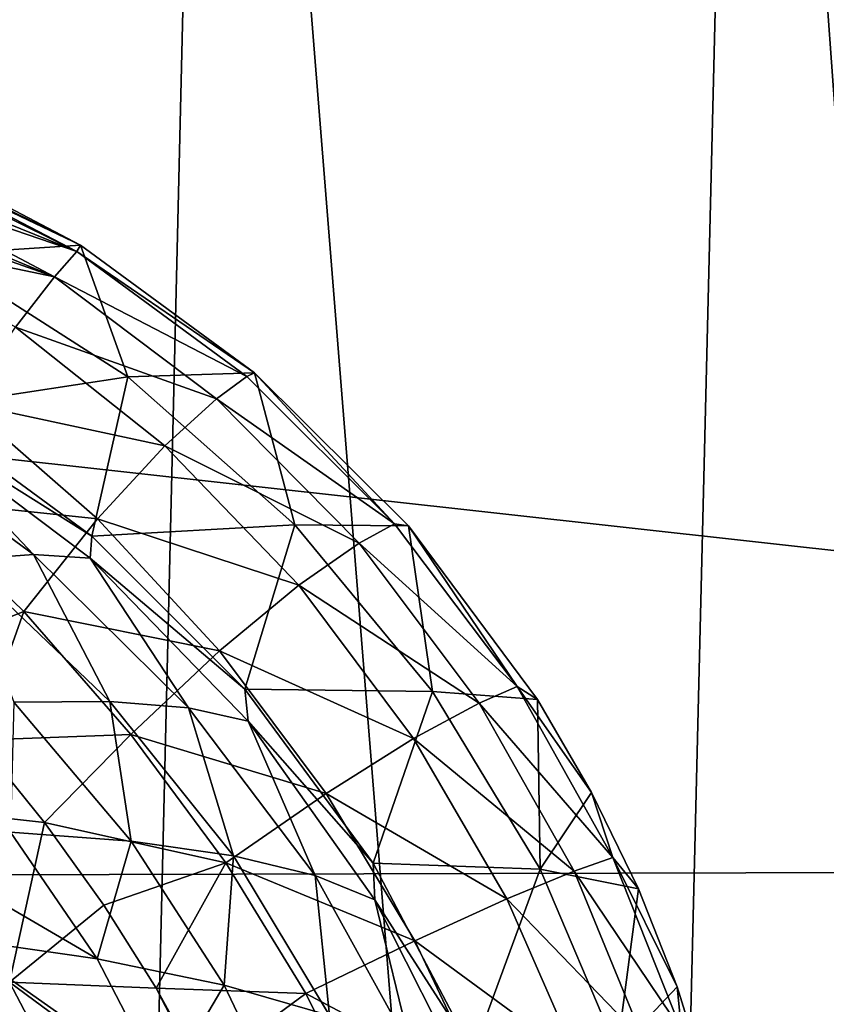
# Model space of a CAD drawing. Header units: metres. Extents: x -104 to 104, y -68 to 90.
# Tile 447 of 656: x 20.318 to 20.881, y 24.838 to 25.525. Entities that reach past the tile are written whole.
import ezdxf

# ---------------------------------------------------------------- set-up
doc = ezdxf.new("R2010")
doc.units = ezdxf.units.M
doc.layers.add('solid_FIT-BATH-153_SW0002', color=7, linetype='CONTINUOUS')

msp = doc.modelspace()

# ---------------------------------------------------------------- linework, layer by layer
at = {"layer": 'solid_FIT-BATH-153_SW0002'}
for points in [[(20.930634, 29.738598, 16.147215), (20.785593, 29.53274, 16.14599), (22.869093, 24.93479, 16.119249)], [(20.785593, 29.53274, 16.14599), (19.707029, 28.124168, 16.137243), (22.869093, 24.93479, 16.119249)], [(19.707029, 28.124168, 16.137243), (18.534935, 26.795042, 16.128386), (22.869093, 24.93479, 16.119249)], [(18.534935, 26.795042, 16.128386), (17.277424, 25.554745, 16.119595), (22.869093, 24.93479, 16.119249)], [(20.05438, 26.441458, -9.619786), (20.368761, 22.876759, -8.393817), (19.972721, 22.923018, -9.120847)], [(20.05438, 26.441458, -9.619786), (20.452295, 26.393641, -8.871739), (20.368761, 22.876759, -8.393817)], [(20.452295, 26.393641, -8.871739), (20.738001, 22.830046, -7.6384), (20.368761, 22.876759, -8.393817)], [(20.452295, 26.393641, -8.871739), (20.823334, 26.34535, -8.09486), (20.738001, 22.830046, -7.6384)], [(20.823334, 26.34535, -8.09486), (21.081078, 22.78307, -6.855362), (20.738001, 22.830046, -7.6384)], [(20.823334, 26.34535, -8.09486), (21.168142, 26.296782, -7.289977), (21.081078, 22.78307, -6.855362)], [(17.277424, 25.554745, 16.119595), (16.558352, 24.918272, 16.114887), (22.869093, 24.93479, 16.119249)], [(20.227776, 25.433022, 12.19517), (20.228697, 25.436941, 12.09052), (20.360258, 25.367704, 12.089825)], [(20.360258, 25.367704, 12.089825), (20.228697, 25.436941, 12.09052), (20.259712, 25.361122, 9.985835)], [(20.226017, 25.428368, 12.235461), (20.227161, 25.431355, 12.211702), (20.357882, 25.36331, 12.21318)], [(20.227161, 25.431355, 12.211702), (20.227776, 25.433022, 12.19517), (20.360258, 25.367704, 12.089825)], [(20.357882, 25.36331, 12.21318), (20.227161, 25.431355, 12.211702), (20.360258, 25.367704, 12.089825)], [(20.221939, 25.41818, 12.292513), (20.226017, 25.428368, 12.235461), (20.357882, 25.36331, 12.21318)], [(20.21887, 25.41069, 12.323908), (20.221939, 25.41818, 12.292513), (20.357882, 25.36331, 12.21318)], [(20.213955, 25.39884, 12.365031), (20.21887, 25.41069, 12.323908), (20.342113, 25.345709, 12.330762)], [(20.342113, 25.345709, 12.330762), (20.21887, 25.41069, 12.323908), (20.357882, 25.36331, 12.21318)], [(20.211107, 25.392014, 12.38572), (20.213955, 25.39884, 12.365031), (20.342113, 25.345709, 12.330762)], [(20.203787, 25.374556, 12.432387), (20.211107, 25.392014, 12.38572), (20.342113, 25.345709, 12.330762)], [(20.315042, 25.310574, 12.447592), (20.203787, 25.374556, 12.432387), (20.342113, 25.345709, 12.330762)], [(20.360258, 25.367704, 12.089825), (20.259712, 25.361122, 9.985835), (20.393427, 25.275669, 9.98446)], [(20.357882, 25.36331, 12.21318), (20.360258, 25.367704, 12.089825), (20.481861, 25.27857, 12.089743)], [(20.481861, 25.27857, 12.089743), (20.360258, 25.367704, 12.089825), (20.393427, 25.275669, 9.98446)], [(20.246889, 25.253534, 7.871168), (20.393427, 25.275669, 9.98446), (20.259712, 25.361122, 9.985835)], [(20.342113, 25.345709, 12.330762), (20.357882, 25.36331, 12.21318), (20.47644, 25.275972, 12.214992)], [(20.47644, 25.275972, 12.214992), (20.357882, 25.36331, 12.21318), (20.481861, 25.27857, 12.089743)], [(20.315042, 25.310574, 12.447592), (20.342113, 25.345709, 12.330762), (20.455235, 25.260508, 12.337365)], [(20.455235, 25.260508, 12.337365), (20.342113, 25.345709, 12.330762), (20.47644, 25.275972, 12.214992)], [(20.279402, 25.257721, 12.565347), (20.315042, 25.310574, 12.447592), (20.419193, 25.227608, 12.460451)], [(20.419193, 25.227608, 12.460451), (20.315042, 25.310574, 12.447592), (20.455235, 25.260508, 12.337365)], [(20.481861, 25.27857, 12.089743), (20.393427, 25.275669, 9.98446), (20.509935, 25.172409, 9.98397)], [(20.579664, 25.173212, 12.216821), (20.47644, 25.275972, 12.214992), (20.481861, 25.27857, 12.089743)], [(20.589296, 25.171736, 12.090285), (20.481861, 25.27857, 12.089743), (20.509935, 25.172409, 9.98397)], [(20.579664, 25.173212, 12.216821), (20.481861, 25.27857, 12.089743), (20.589296, 25.171736, 12.090285)], [(20.246889, 25.253534, 7.871168), (20.368198, 25.164413, 7.869659), (20.393427, 25.275669, 9.98446)], [(20.368198, 25.164413, 7.869659), (20.509935, 25.172409, 9.98397), (20.393427, 25.275669, 9.98446)], [(20.455235, 25.260508, 12.337365), (20.47644, 25.275972, 12.214992), (20.579664, 25.173212, 12.216821)], [(20.239431, 25.190531, 12.680159), (20.279402, 25.257721, 12.565347), (20.372311, 25.176678, 12.5846)], [(20.372311, 25.176678, 12.5846), (20.279402, 25.257721, 12.565347), (20.419193, 25.227608, 12.460451)], [(20.419193, 25.227608, 12.460451), (20.455235, 25.260508, 12.337365), (20.55493, 25.15963, 12.343074)], [(20.55493, 25.15963, 12.343074), (20.455235, 25.260508, 12.337365), (20.579664, 25.173212, 12.216821)], [(20.237694, 25.246363, 7.777561), (20.368198, 25.164413, 7.869659), (20.246889, 25.253534, 7.871168)], [(20.203562, 25.243052, 7.691681), (20.327597, 25.151686, 7.678465), (20.237694, 25.246363, 7.777561)], [(20.237694, 25.246363, 7.777561), (20.367001, 25.149216, 7.771724), (20.368198, 25.164413, 7.869659)], [(20.327597, 25.151686, 7.678465), (20.367001, 25.149216, 7.771724), (20.237694, 25.246363, 7.777561)], [(20.27729, 25.147972, 7.588133), (20.327597, 25.151686, 7.678465), (20.203562, 25.243052, 7.691681)], [(20.372311, 25.176678, 12.5846), (20.419193, 25.227608, 12.460451), (20.512709, 25.130251, 12.470989)], [(20.512709, 25.130251, 12.470989), (20.419193, 25.227608, 12.460451), (20.55493, 25.15963, 12.343074)], [(20.237223, 25.078568, 12.796331), (20.239431, 25.190531, 12.680159), (20.320707, 25.111803, 12.704041)], [(20.320707, 25.111803, 12.704041), (20.239431, 25.190531, 12.680159), (20.372311, 25.176678, 12.5846)], [(20.320707, 25.111803, 12.704041), (20.372311, 25.176678, 12.5846), (20.457335, 25.084341, 12.599655)], [(20.457335, 25.084341, 12.599655), (20.372311, 25.176678, 12.5846), (20.512709, 25.130251, 12.470989)], [(20.368198, 25.164413, 7.869659), (20.475082, 25.057615, 7.869505), (20.509935, 25.172409, 9.98397)], [(20.475082, 25.057615, 7.869505), (20.606211, 25.056067, 9.98433), (20.509935, 25.172409, 9.98397)], [(20.589296, 25.171736, 12.090285), (20.509935, 25.172409, 9.98397), (20.606211, 25.056067, 9.98433)], [(20.55493, 25.15963, 12.343074), (20.579664, 25.173212, 12.216821), (20.665287, 25.05958, 12.218564)], [(20.665287, 25.05958, 12.218564), (20.579664, 25.173212, 12.216821), (20.589296, 25.171736, 12.090285)], [(20.679409, 25.050413, 12.091414), (20.589296, 25.171736, 12.090285), (20.606211, 25.056067, 9.98433)], [(20.665287, 25.05958, 12.218564), (20.589296, 25.171736, 12.090285), (20.679409, 25.050413, 12.091414)], [(20.367001, 25.149216, 7.771724), (20.475082, 25.057615, 7.869505), (20.368198, 25.164413, 7.869659)], [(20.512709, 25.130251, 12.470989), (20.55493, 25.15963, 12.343074), (20.638737, 25.047939, 12.347667)], [(20.638737, 25.047939, 12.347667), (20.55493, 25.15963, 12.343074), (20.665287, 25.05958, 12.218564)], [(20.27729, 25.147972, 7.588133), (20.380846, 25.049021, 7.569231), (20.327597, 25.151686, 7.678465)], [(20.313818, 25.048515, 7.474006), (20.380846, 25.049021, 7.569231), (20.27729, 25.147972, 7.588133)], [(20.327597, 25.151686, 7.678465), (20.435793, 25.044634, 7.667591), (20.367001, 25.149216, 7.771724)], [(20.380846, 25.049021, 7.569231), (20.435793, 25.044634, 7.667591), (20.327597, 25.151686, 7.678465)], [(20.367001, 25.149216, 7.771724), (20.477444, 25.03525, 7.767784), (20.475082, 25.057615, 7.869505)], [(20.435793, 25.044634, 7.667591), (20.477444, 25.03525, 7.767784), (20.367001, 25.149216, 7.771724)], [(20.457335, 25.084341, 12.599655), (20.512709, 25.130251, 12.470989), (20.592926, 25.02327, 12.478936)], [(20.592926, 25.02327, 12.478936), (20.512709, 25.130251, 12.470989), (20.638737, 25.047939, 12.347667)], [(20.288576, 25.021917, 12.813348), (20.237223, 25.078568, 12.796331), (20.320707, 25.111803, 12.704041)], [(20.288576, 25.021917, 12.813348), (20.320707, 25.111803, 12.704041), (20.395563, 25.026039, 12.722253)], [(20.395563, 25.026039, 12.722253), (20.320707, 25.111803, 12.704041), (20.457335, 25.084341, 12.599655)], [(20.395563, 25.026039, 12.722253), (20.457335, 25.084341, 12.599655), (20.531801, 24.984856, 12.610326)], [(20.531801, 24.984856, 12.610326), (20.457335, 25.084341, 12.599655), (20.592926, 25.02327, 12.478936)], [(20.638737, 25.047939, 12.347667), (20.665287, 25.05958, 12.218564), (20.73208, 24.939999, 12.220101)], [(20.665287, 25.05958, 12.218564), (20.679409, 25.050413, 12.091414), (20.717176, 24.985518, 12.092186)], [(20.73208, 24.939999, 12.220101), (20.665287, 25.05958, 12.218564), (20.717176, 24.985518, 12.092186)], [(20.475082, 25.057615, 7.869505), (20.564688, 24.936035, 7.87072), (20.606211, 25.056067, 9.98433)], [(20.477444, 25.03525, 7.767784), (20.564688, 24.936035, 7.87072), (20.475082, 25.057615, 7.869505)], [(20.564688, 24.936035, 7.87072), (20.681265, 24.932043, 9.985436), (20.606211, 25.056067, 9.98433)], [(20.679409, 25.050413, 12.091414), (20.606211, 25.056067, 9.98433), (20.681265, 24.932043, 9.985436)], [(20.311441, 24.957684, 7.358446), (20.395792, 24.951414, 7.452986), (20.313818, 25.048515, 7.474006)], [(20.313818, 25.048515, 7.474006), (20.395792, 24.951414, 7.452986), (20.380846, 25.049021, 7.569231)], [(20.380846, 25.049021, 7.569231), (20.467258, 24.94129, 7.554626), (20.435793, 25.044634, 7.667591)], [(20.395792, 24.951414, 7.452986), (20.467258, 24.94129, 7.554626), (20.380846, 25.049021, 7.569231)], [(20.435793, 25.044634, 7.667591), (20.524235, 24.927549, 7.659783), (20.477444, 25.03525, 7.767784)], [(20.467258, 24.94129, 7.554626), (20.524235, 24.927549, 7.659783), (20.435793, 25.044634, 7.667591)], [(20.592926, 25.02327, 12.478936), (20.638737, 25.047939, 12.347667), (20.705166, 24.930445, 12.350927)], [(20.705166, 24.930445, 12.350927), (20.638737, 25.047939, 12.347667), (20.73208, 24.939999, 12.220101)], [(20.717176, 24.985518, 12.092186), (20.679409, 25.050413, 12.091414), (20.681265, 24.932043, 9.985436)], [(20.477444, 25.03525, 7.767784), (20.565983, 24.910416, 7.76588), (20.564688, 24.936035, 7.87072)], [(20.524235, 24.927549, 7.659783), (20.565983, 24.910416, 7.76588), (20.477444, 25.03525, 7.767784)], [(20.335115, 24.96446, 12.827205), (20.288576, 25.021917, 12.813348), (20.395563, 25.026039, 12.722253)], [(20.335115, 24.96446, 12.827205), (20.395563, 25.026039, 12.722253), (20.461754, 24.936338, 12.734685)], [(20.461754, 24.936338, 12.734685), (20.395563, 25.026039, 12.722253), (20.531801, 24.984856, 12.610326)], [(20.221565, 24.977102, 12.887097), (20.288576, 25.021917, 12.813348), (20.335115, 24.96446, 12.827205)], [(20.531801, 24.984856, 12.610326), (20.592926, 25.02327, 12.478936), (20.658073, 24.911295, 12.484051)], [(20.658073, 24.911295, 12.484051), (20.592926, 25.02327, 12.478936), (20.705166, 24.930445, 12.350927)], [(20.461754, 24.936338, 12.734685), (20.531801, 24.984856, 12.610326), (20.59383, 24.881922, 12.616487)], [(20.59383, 24.881922, 12.616487), (20.531801, 24.984856, 12.610326), (20.658073, 24.911295, 12.484051)], [(20.749899, 24.918161, 12.09309), (20.717176, 24.985518, 12.092186), (20.681265, 24.932043, 9.985436)], [(20.73208, 24.939999, 12.220101), (20.717176, 24.985518, 12.092186), (20.749899, 24.918161, 12.09309)], [(20.310673, 24.852991, 12.916582), (20.221565, 24.977102, 12.887097), (20.335115, 24.96446, 12.827205)], [(20.310673, 24.852991, 12.916582), (20.335115, 24.96446, 12.827205), (20.376661, 24.906754, 12.837877)], [(20.376661, 24.906754, 12.837877), (20.335115, 24.96446, 12.827205), (20.461754, 24.936338, 12.734685)], [(20.216682, 24.959902, 7.275468), (20.371939, 24.869291, 7.33944), (20.311441, 24.957684, 7.358446)], [(20.216682, 24.959902, 7.275468), (20.269922, 24.883923, 7.253225), (20.371939, 24.869291, 7.33944)], [(20.311441, 24.957684, 7.358446), (20.371939, 24.869291, 7.33944), (20.395792, 24.951414, 7.452986)], [(20.371939, 24.869291, 7.33944), (20.460726, 24.850952, 7.438242), (20.395792, 24.951414, 7.452986)], [(20.395792, 24.951414, 7.452986), (20.460726, 24.850952, 7.438242), (20.467258, 24.94129, 7.554626)], [(20.460726, 24.850952, 7.438242), (20.534176, 24.829649, 7.544916), (20.467258, 24.94129, 7.554626)], [(20.467258, 24.94129, 7.554626), (20.534176, 24.829649, 7.544916), (20.524235, 24.927549, 7.659783)], [(16.558352, 24.918272, 16.114887), (22.746119, 21.288908, 16.091179), (22.869093, 24.93479, 16.119249)], [(20.413271, 24.848917, 12.845369), (20.376661, 24.906754, 12.837877), (20.461754, 24.936338, 12.734685)], [(20.413271, 24.848917, 12.845369), (20.461754, 24.936338, 12.734685), (20.517742, 24.845119, 12.741303)], [(20.517742, 24.845119, 12.741303), (20.461754, 24.936338, 12.734685), (20.59383, 24.881922, 12.616487)], [(20.564688, 24.936035, 7.87072), (20.634386, 24.803846, 7.873254), (20.681265, 24.932043, 9.985436)], [(20.565983, 24.910416, 7.76588), (20.634386, 24.803846, 7.873254), (20.564688, 24.936035, 7.87072)], [(20.705166, 24.930445, 12.350927), (20.73208, 24.939999, 12.220101), (20.779924, 24.819317, 12.221298)], [(20.73208, 24.939999, 12.220101), (20.749899, 24.918161, 12.09309), (20.776972, 24.849846, 12.094073)], [(20.779924, 24.819317, 12.221298), (20.73208, 24.939999, 12.220101), (20.776972, 24.849846, 12.094073)], [(20.524235, 24.927549, 7.659783), (20.591135, 24.806114, 7.655297), (20.565983, 24.910416, 7.76588)], [(20.534176, 24.829649, 7.544916), (20.591135, 24.806114, 7.655297), (20.524235, 24.927549, 7.659783)], [(20.634386, 24.803846, 7.873254), (20.735149, 24.80533, 9.987164), (20.681265, 24.932043, 9.985436)], [(20.658073, 24.911295, 12.484051), (20.705166, 24.930445, 12.350927), (20.753773, 24.811949, 12.352644)], [(20.749899, 24.918161, 12.09309), (20.681265, 24.932043, 9.985436), (20.735149, 24.80533, 9.987164)], [(20.753773, 24.811949, 12.352644), (20.705166, 24.930445, 12.350927), (20.779924, 24.819317, 12.221298)], [(15.941843, 24.409426, 16.111031), (22.710913, 20.247173, 16.082232), (16.558352, 24.918272, 16.114887)], [(16.558352, 24.918272, 16.114887), (22.710913, 20.247173, 16.082232), (22.746119, 21.288908, 16.091179)], [(20.776972, 24.849846, 12.094073), (20.749899, 24.918161, 12.09309), (20.735149, 24.80533, 9.987164)], [(20.310673, 24.852991, 12.916582), (20.376661, 24.906754, 12.837877), (20.413271, 24.848917, 12.845369)], [(20.565983, 24.910416, 7.76588), (20.63139, 24.780994, 7.765946), (20.634386, 24.803846, 7.873254)], [(20.591135, 24.806114, 7.655297), (20.63139, 24.780994, 7.765946), (20.565983, 24.910416, 7.76588)], [(20.59383, 24.881922, 12.616487), (20.658073, 24.911295, 12.484051), (20.707306, 24.798553, 12.486124)], [(20.707306, 24.798553, 12.486124), (20.658073, 24.911295, 12.484051), (20.753773, 24.811949, 12.352644)], [(20.269922, 24.883923, 7.253225), (20.418434, 24.779449, 7.327104), (20.371939, 24.869291, 7.33944)], [(20.269922, 24.883923, 7.253225), (20.312681, 24.805803, 7.237443), (20.418434, 24.779449, 7.327104)], [(20.517742, 24.845119, 12.741303), (20.59383, 24.881922, 12.616487), (20.642345, 24.778669, 12.618068)], [(20.642345, 24.778669, 12.618068), (20.59383, 24.881922, 12.616487), (20.707306, 24.798553, 12.486124)], [(20.371939, 24.869291, 7.33944), (20.418434, 24.779449, 7.327104), (20.460726, 24.850952, 7.438242)], [(20.375029, 24.73028, 12.928376), (20.188599, 24.852976, 12.974703), (20.310673, 24.852991, 12.916582)], [(20.375029, 24.73028, 12.928376), (20.260456, 24.72912, 12.992298), (20.188599, 24.852976, 12.974703)], [(20.310673, 24.852991, 12.916582), (20.413271, 24.848917, 12.845369), (20.471512, 24.734077, 12.850493)], [(20.375029, 24.73028, 12.928376), (20.310673, 24.852991, 12.916582), (20.471512, 24.734077, 12.850493)], [(20.444788, 24.791395, 12.849599), (20.413271, 24.848917, 12.845369), (20.517742, 24.845119, 12.741303)], [(20.471512, 24.734077, 12.850493), (20.413271, 24.848917, 12.845369), (20.444788, 24.791395, 12.849599)], [(20.418434, 24.779449, 7.327104), (20.508762, 24.749756, 7.42945), (20.460726, 24.850952, 7.438242)], [(20.444788, 24.791395, 12.849599), (20.517742, 24.845119, 12.741303), (20.562695, 24.754091, 12.742153)], [(20.460726, 24.850952, 7.438242), (20.508762, 24.749756, 7.42945), (20.534176, 24.829649, 7.544916)], [(20.562695, 24.754091, 12.742153), (20.517742, 24.845119, 12.741303), (20.642345, 24.778669, 12.618068)], [(20.798698, 24.780102, 12.095199), (20.776972, 24.849846, 12.094073), (20.735149, 24.80533, 9.987164)], [(20.779924, 24.819317, 12.221298), (20.776972, 24.849846, 12.094073), (20.798698, 24.780102, 12.095199)]]:
    msp.add_3dface(points, dxfattribs=at)

doc.saveas('drawing.dxf')
